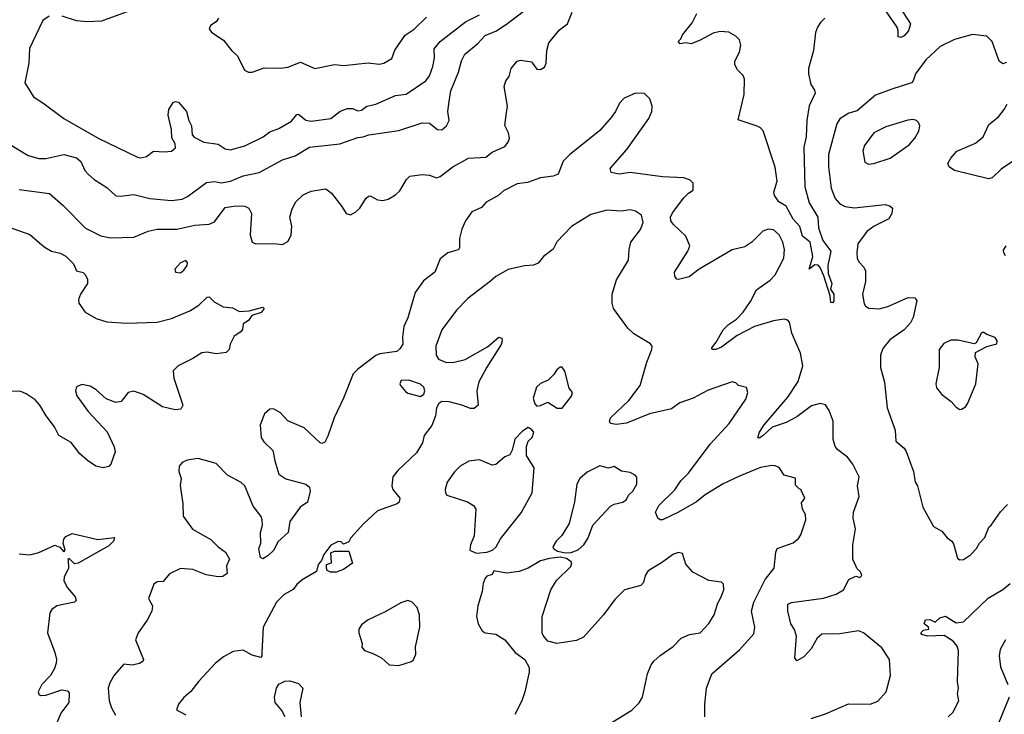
# Model space of a CAD drawing. Extents: x 1550320 to 1685906, y 509093 to 640511.
# Tile 512 of 532: x 1637618 to 1643113, y 629999 to 633877. Entities that reach past the tile are written whole.
import ezdxf

# ---------------------------------------------------------------- set-up
doc = ezdxf.new("R2010")
doc.units = 0

msp = doc.modelspace()

# ---------------------------------------------------------------- linework, layer by layer
at = {"layer": '0CON20XD'}
for points in [[(1638314.4, 633955.6), (1638075, 633868.9), (1637995, 633864.4), (1637935, 633871.1), (1637855, 633897.5)], [(1642528.3, 633948.3), (1642590, 633855), (1642578.6, 633815), (1642555, 633788), (1642535, 633778), (1642520.8, 633780.8), (1642520.8, 633815), (1642514.3, 633835), (1642438.2, 633945)], [(1637782.6, 633897.4), (1637746.9, 633873.1), (1637673.7, 633716.3), (1637670, 633635), (1637647.5, 633525), (1637695, 633445.8), (1637747, 633413), (1637864.7, 633324.7), (1638055.8, 633215), (1638275, 633108.9), (1638295, 633106.9)], [(1638295, 633106.9), (1638325, 633114), (1638365, 633143.8), (1638425, 633138.8), (1638465, 633143.8), (1638488, 633162), (1638486, 633185), (1638467, 633217), (1638465.4, 633265), (1638446.2, 633345), (1638451.2, 633375), (1638475, 633414.3), (1638485, 633420.6), (1638505, 633416.9), (1638550, 633365), (1638562.5, 633315), (1638577.3, 633285), (1638581.4, 633235), (1638591.1, 633221.1), (1638645, 633194.3), (1638725, 633181.9), (1638765, 633157.1), (1638795, 633150.8), (1638875, 633173.3), (1638977.3, 633222.7), (1639015, 633250.6), (1639065, 633269.4), (1639135, 633311.4), (1639165, 633348), (1639175, 633350), (1639215, 633316.4), (1639245, 633310.9), (1639353.8, 633326.2), (1639405.3, 633364.7), (1639445, 633381.8), (1639475, 633380.9), (1639505, 633369.1), (1639525, 633371.5), (1639555, 633393.8), (1639605, 633404.7), (1639715, 633454.5), (1639775, 633460.8), (1639885, 633535.6), (1639905.6, 633564.4), (1639924.7, 633615), (1639933.3, 633665), (1639931.1, 633715), (1639965.6, 633755), (1640105.6, 633865), (1640185, 633903.9)], [(1638465, 632868.2), (1638525, 632874.4), (1638555, 632890), (1638661.4, 632968.6), (1638705, 632973.5), (1638745, 632967.1), (1638795, 632975.5), (1638865, 633004.6), (1638955, 633023.6), (1639085, 633094.5), (1639155, 633116.9), (1639235, 633166.2), (1639405, 633183.9), (1639505, 633220), (1639535, 633222.5), (1639567.5, 633235), (1639735, 633259.5), (1639865, 633300.5), (1639905, 633298.6), (1639950, 633265), (1639975, 633262.9), (1640000, 633285), (1640015.8, 633315), (1640008, 633365), (1640015, 633420), (1640025, 633480), (1640067.3, 633585), (1640083.1, 633646.9), (1640103.3, 633685), (1640175, 633744.5), (1640215, 633789.6), (1640279.2, 633815), (1640343.1, 633856.9), (1640435, 633927.8)], [(1639085, 632622), (1639115, 632638.8), (1639132.5, 632675), (1639136.9, 632725), (1639125.8, 632775), (1639138.3, 632821.7), (1639159.5, 632860.5), (1639200.3, 632899.7), (1639245, 632919.2), (1639325, 632932), (1639335, 632928), (1639357.9, 632907.9), (1639416.2, 632835), (1639440, 632795), (1639465, 632788), (1639495, 632804), (1639516.2, 632825), (1639550.5, 632879.5), (1639565, 632892), (1639575, 632893.8), (1639615, 632870.6), (1639645, 632867.1), (1639674.4, 632875.6), (1639715, 632898.8), (1639739.1, 632920.9), (1639777.5, 632985), (1639795.7, 633004.3), (1639865, 633013.8), (1639905, 633008.8), (1639945, 632994.2), (1639965, 633002.5), (1640035, 633056), (1640122.5, 633105), (1640220.5, 633109.5), (1640255, 633137.5), (1640325, 633170), (1640345, 633193.3), (1640352.5, 633215), (1640346.2, 633245), (1640326.4, 633286.4), (1640333.3, 633345), (1640341.2, 633395), (1640321.1, 633505), (1640330.6, 633535), (1640349.1, 633560.9), (1640360.8, 633605), (1640394.7, 633645.3), (1640415, 633651.4), (1640475, 633641.2), (1640505, 633601.2), (1640525, 633598.8), (1640547.3, 633612.7), (1640556, 633635), (1640560, 633705), (1640572.1, 633747.9), (1640630.3, 633819.7), (1640675, 633853.3), (1640701.1, 633918.9)], [(1642111.5, 633885), (1642088.2, 633861.8), (1642070.4, 633835), (1642060, 633805), (1642048.1, 633705), (1642020.5, 633605), (1642020.5, 633575), (1642032.9, 633515), (1642054.3, 633484.3), (1642057.3, 633467.3), (1642024.6, 633395.4), (1642010.4, 633315), (1642006.7, 633223.3), (1641993.6, 633165), (1642000, 632945), (1642024.4, 632855), (1642071.6, 632775), (1642076.9, 632715), (1642100, 632645), (1642144.3, 632585), (1642128.8, 632505), (1642130.5, 632460.5), (1642150, 632405), (1642143.6, 632373.6), (1642161.9, 632345), (1642161.2, 632305), (1642155, 632296.7), (1642145, 632297.5), (1642141.4, 632335), (1642106.7, 632446.7), (1642085, 632494), (1642075, 632506), (1642055, 632508.8), (1642024, 632485), (1642044.2, 632555), (1642029.2, 632635), (1641987.8, 632667.8), (1641971.9, 632721.9), (1641935, 632764.4), (1641895, 632835.8), (1641855, 632859.5), (1641830.5, 632895), (1641827.8, 632915), (1641845.9, 632975), (1641833.5, 633053.5), (1641766.9, 633256.9), (1641753.4, 633273.4), (1641733.6, 633283.6), (1641627.5, 633317.5), (1641660.6, 633459.4), (1641664, 633545), (1641655.8, 633565.8), (1641625, 633596.7), (1641610, 633625), (1641610, 633645), (1641634.4, 633695.6), (1641643.1, 633735), (1641634.4, 633765), (1641614.4, 633785), (1641575, 633806.9), (1641528.1, 633811.9), (1641488.2, 633801.8), (1641415, 633762.5), (1641365, 633743.3), (1641335, 633747.5), (1641305, 633743.3), (1641292.5, 633755), (1641308.8, 633771.2), (1641316.4, 633793.6), (1641370.7, 633859.3), (1641397.9, 633912.1)], [(1638728, 633885), (1638714.4, 633865.6), (1638682.9, 633845), (1638675.5, 633825), (1638691.1, 633805), (1638755, 633763.8), (1638803, 633703), (1638833.3, 633675), (1638872.5, 633595), (1638895, 633584.3), (1638915, 633584.2)], [(1638915, 633584.2), (1638982.3, 633607.7), (1639075, 633605.8), (1639115, 633611.4), (1639185, 633640), (1639265, 633605.6), (1639375, 633627.1), (1639425, 633620.6), (1639563.2, 633636.8), (1639625, 633629.2), (1639650, 633635), (1639695, 633660), (1639712.6, 633707.4), (1639769.6, 633790.4), (1639820, 633825), (1639889.2, 633890.8)], [(1643125, 633638), (1643105, 633630), (1643085, 633646.2), (1643045.3, 633755.3), (1643015, 633784.4), (1642935, 633794.5), (1642835, 633767.5), (1642755, 633726.7), (1642675, 633653.5), (1642617.5, 633575), (1642604.6, 633535.4), (1642595.3, 633524.7), (1642485, 633488.8), (1642395, 633456.7), (1642291.5, 633368.5), (1642244.7, 633355.3), (1642195.4, 633324.6), (1642177.8, 633295), (1642132.3, 633125), (1642132.9, 633055), (1642147.2, 632937.2), (1642169.2, 632879.2), (1642195, 632848.6), (1642224.6, 632834.6), (1642276.6, 632826.6), (1642445.6, 632845.6), (1642475, 632838), (1642488.8, 632825), (1642486.2, 632795), (1642469.2, 632765), (1642387.5, 632725), (1642345, 632695.5), (1642296.5, 632625), (1642289.5, 632575), (1642292.2, 632545), (1642300.6, 632525), (1642329.2, 632495), (1642338.6, 632475), (1642337.8, 632415), (1642322.2, 632345), (1642330.9, 632290.9), (1642337.8, 632277.8), (1642356.6, 632266.6), (1642415, 632263.1), (1642463.7, 632276.3), (1642576.1, 632326.1), (1642613.9, 632323.9), (1642625, 632310), (1642603.8, 632215), (1642590, 632185), (1642554, 632145), (1642475, 632089.2), (1642435, 632041.2), (1642421.9, 632005), (1642421.4, 631935), (1642444.3, 631854.3), (1642459.4, 631709.4), (1642504.5, 631585.5), (1642507.5, 631525), (1642553.8, 631485), (1642565.6, 631465.6), (1642605.8, 631355), (1642616.2, 631295), (1642628, 631275), (1642658.6, 631155), (1642717.6, 631047.6), (1642765, 631021.1), (1642795, 630984), (1642821.2, 630965), (1642830.5, 630950.5), (1642851.7, 630871.7), (1642865, 630862)], [(1642035, 629975.8), (1642115, 630002), (1642243, 630057), (1642365, 630056.7), (1642407.2, 630072.8), (1642453.8, 630125), (1642478, 630215), (1642472, 630305), (1642430.5, 630370.5), (1642327.5, 630455), (1642300, 630465), (1642195, 630449.4), (1642095, 630446), (1642068, 630425), (1642035.8, 630365), (1641995, 630320.8), (1641955, 630297.5), (1641943.8, 630315), (1641954.2, 630435), (1641942.4, 630472.4), (1641921.9, 630505), (1641904.4, 630575), (1641905.7, 630614.3), (1641925, 630623.1), (1642105, 630648.5), (1642175, 630669.4), (1642216.2, 630695), (1642245, 630752.5), (1642285, 630770), (1642307, 630763), (1642317.5, 630775), (1642310, 630795), (1642291.7, 630811.7), (1642267.5, 630865), (1642268.6, 630945), (1642282.5, 631035), (1642269.2, 631095), (1642271.5, 631128.5), (1642303.3, 631215), (1642292.9, 631275), (1642303.8, 631325), (1642268.1, 631395), (1642238.1, 631435), (1642185, 631475.4), (1642169.3, 631495), (1642158.6, 631535), (1642158.9, 631635), (1642135, 631695.6), (1642115, 631726.4), (1642085, 631733.8), (1642037.8, 631722.2), (1641955, 631660.5), (1641895, 631629.1), (1641816.9, 631603.1), (1641765, 631554.4), (1641745, 631541.2), (1641737.5, 631545), (1641747.1, 631575), (1641772.1, 631615), (1641905, 631769.1), (1641962.9, 631857.1), (1641989.4, 631945), (1641976.6, 632015), (1641927.5, 632127.5), (1641915, 632188.8), (1641905, 632200), (1641885, 632204.4), (1641825, 632195.5), (1641719.2, 632165), (1641623.1, 632115), (1641535, 632049.6), (1641502.5, 632035), (1641482.5, 632035), (1641480, 632045), (1641505, 632076), (1641544.6, 632145), (1641574.5, 632175.5), (1641619.1, 632205), (1641656.2, 632245), (1641697, 632303), (1641730.6, 632369.4), (1641806.4, 632423.6), (1641835, 632452), (1641882.1, 632545), (1641886.9, 632595), (1641876.2, 632635), (1641856.6, 632676.6), (1641825, 632704.4), (1641795, 632707.8), (1641765, 632696.9), (1641704.6, 632635.4), (1641665, 632610), (1641595, 632593.1), (1641410, 632485), (1641355, 632441.1), (1641295, 632427.1), (1641285, 632429.5), (1641274.1, 632445), (1641272.3, 632467.7), (1641347.8, 632585), (1641358.1, 632615), (1641335, 632668), (1641264.4, 632735), (1641252.2, 632755), (1641249.4, 632775), (1641260.9, 632799.1), (1641325, 632883.3), (1641350.7, 632909.3), (1641377.5, 632925), (1641377.5, 632965), (1641360.7, 632980.7), (1641325, 632993.8), (1641205, 632999.5), (1641025, 633023.6), (1640964.3, 633014.3), (1640920, 633025), (1640914.2, 633045.8), (1641006.7, 633153.3), (1641130, 633325), (1641145.7, 633365), (1641147.1, 633395), (1641135.4, 633435.4), (1641104.5, 633464.5), (1641055, 633466.5), (1640991.4, 633438.6), (1640965, 633412), (1640943.1, 633365), (1640919.1, 633330.9), (1640855, 633259.2), (1640687, 633123), (1640651.9, 633088.1), (1640622.5, 633015), (1640596.1, 633003.9), (1640525, 632993.8), (1640452.3, 632967.7), (1640395, 632960), (1640317.7, 632922.3), (1640285.7, 632894.3), (1640220.9, 632859.1), (1640195, 632828.8), (1640141.2, 632805), (1640106, 632755), (1640085, 632707.5), (1640072, 632655), (1640073.3, 632605), (1640067.3, 632592.7), (1640051.7, 632588.3), (1640007.5, 632575), (1639965, 632542.5), (1639935, 632467.5), (1639871.3, 632418.7), (1639825, 632353.3), (1639785, 632212.5), (1639761.2, 632165), (1639754, 632105), (1639756, 632065), (1639740.5, 632039.5), (1639722.5, 632025), (1639628.1, 632011.9), (1639605, 632002.5), (1639505, 631926), (1639480, 631900), (1639425, 631763.3), (1639372.9, 631655), (1639338.8, 631551.2), (1639321.1, 631518.9), (1639305, 631511.4), (1639295, 631515.7), (1639205, 631598), (1639115, 631637.5), (1639073, 631683), (1639035, 631703.8), (1639015, 631703.3), (1638985, 631676.7), (1638960, 631615), (1638966, 631545), (1638980.3, 631520.3), (1639031.2, 631471.2), (1639041.4, 631415), (1639065, 631340), (1639103.4, 631313.4), (1639215, 631284.2), (1639235, 631266.7), (1639238.9, 631245), (1639225, 631184.4), (1639184, 631155), (1639125.7, 631075), (1639116, 631015), (1639058.3, 630961.7), (1639036.2, 630915), (1639005, 630886.7), (1638975, 630866.7), (1638961.2, 630875), (1638953.6, 630923.6), (1638963.8, 630955), (1638962, 631015), (1638972.9, 631055), (1638971.9, 631085), (1638965, 631103.8), (1638921.5, 631161.5), (1638875.5, 631275), (1638854, 631294), (1638777.1, 631335), (1638715, 631399.2), (1638615, 631426.9), (1638552.4, 631417.6), (1638525.7, 631404.3), (1638508.8, 631385), (1638506.2, 631355), (1638519.2, 631315), (1638513.2, 631276.8), (1638529.4, 631175), (1638530.6, 631105), (1638582.2, 631032.2), (1638685.4, 630975.4), (1638725, 630933.8), (1638766.7, 630905), (1638790, 630865), (1638772.3, 630827.7), (1638776.7, 630785), (1638752.3, 630767.7), (1638725, 630766), (1638658.8, 630778.8), (1638585, 630807.5), (1638515, 630814), (1638455, 630783.3), (1638418.6, 630741.4), (1638385, 630738), (1638366.2, 630725), (1638337.1, 630645), (1638359.2, 630605), (1638355.8, 630575), (1638330, 630525), (1638279.2, 630455), (1638264, 630415), (1638309.4, 630305), (1638305, 630294.2), (1638286.3, 630283.7), (1638245, 630274.5), (1638200.3, 630279.7), (1638145, 630218.6), (1638121.2, 630175), (1638112.7, 630145), (1638117.5, 630075), (1638130.6, 630035), (1638153.1, 629995)], [(1643165, 633088.9), (1643095, 633041.9), (1643046.1, 632993.9), (1643025, 632988.1), (1642834.6, 633034.6), (1642806, 633055), (1642797.5, 633075), (1642814.2, 633105), (1642847.5, 633142.5), (1642952.3, 633187.7), (1642995, 633223.1), (1643005, 633243.3), (1643027.2, 633292.8), (1643081.4, 633335), (1643112.5, 633375), (1643130, 633405)], [(1642355, 633071.4), (1642385, 633074.3), (1642475.4, 633104.6), (1642582, 633178), (1642614.2, 633215), (1642636, 633255), (1642641.2, 633285), (1642635, 633302.5), (1642623.8, 633313.8), (1642605, 633320), (1642575, 633316.7), (1642451.7, 633278.3), (1642385, 633245.6), (1642332.2, 633175), (1642323.3, 633145), (1642335, 633081.2), (1642355, 633071.4)], [(1637562.2, 633182.2), (1637665, 633119.2), (1637725, 633102.9), (1637765, 633102.9), (1637865, 633124.5), (1637935, 633106.7), (1637960, 633085), (1637982.5, 633035), (1638002.4, 633012.4), (1638033.3, 632985), (1638105, 632940.8), (1638155, 632894), (1638181.7, 632891.7), (1638255, 632900.8), (1638345, 632879.1), (1638465, 632868.2)], [(1637615, 632929.2), (1637785, 632906.5), (1637860.5, 632840.5), (1637985, 632713.3), (1638070.6, 632670.6), (1638125, 632658.8), (1638255, 632663.6), (1638335, 632696.2), (1638385, 632708.2), (1638495, 632707.7), (1638595, 632730.9), (1638675, 632735.5), (1638705, 632749.2), (1638765, 632829.4), (1638825, 632838.5), (1638875, 632836.9), (1638896.2, 632825), (1638912.5, 632795), (1638904.4, 632675), (1638915.9, 632635.9), (1638933.3, 632626.7), (1639035, 632628.1), (1639085, 632622)], [(1641442.7, 629985), (1641441.4, 630055), (1641450.8, 630145), (1641480.6, 630225), (1641635, 630358.6), (1641715, 630448.8), (1641721.1, 630485), (1641702.2, 630575), (1641714.5, 630625), (1641778.2, 630751.8), (1641828.8, 630815), (1641838, 630905), (1641845.9, 630924.1), (1641935, 630956.2), (1641965, 630981.2), (1641977.9, 631002.1), (1642005.8, 631085.8), (1642004.1, 631114.1), (1641986.7, 631145), (1641980.7, 631179.3), (1642000, 631205), (1641977.5, 631255), (1641967.5, 631257.5), (1641948.3, 631278.3), (1641948, 631318), (1641884.3, 631334.3), (1641857.2, 631377.2), (1641835, 631386.9), (1641815, 631387.5), (1641753.3, 631376.7), (1641635, 631329.1), (1641545, 631286.8), (1641443.1, 631225), (1641395.4, 631184.6), (1641295, 631128.2), (1641205, 631084.4), (1641192.5, 631085), (1641178.8, 631095), (1641167.3, 631127.3), (1641185.4, 631165), (1641275, 631253.1), (1641307.4, 631302.6), (1641350, 631345), (1641472.1, 631507.9), (1641578, 631622), (1641670.9, 631759.1), (1641682, 631795), (1641673.8, 631823.8), (1641630, 631835), (1641615, 631850), (1641595, 631855.8), (1641460.2, 631809.8), (1641376.2, 631765), (1641302.6, 631737.4), (1641255, 631705.5), (1641132.7, 631677.3), (1641005, 631624.6), (1640947.1, 631617.1), (1640915, 631623.3), (1640910, 631635), (1640916, 631655), (1641018.5, 631751.5), (1641081.4, 631835), (1641117.8, 631965), (1641146, 632035), (1641148, 632055), (1641137.9, 632067.9), (1641045, 632122.9), (1641011.9, 632155), (1640932.9, 632265), (1640924.5, 632294.5), (1640924.4, 632344.4), (1640948.1, 632425), (1641015.5, 632534.5), (1641018.9, 632595), (1641029.4, 632635), (1641083.7, 632706.3), (1641098.5, 632745), (1641088.9, 632785), (1641055, 632808.8), (1641025, 632816.1), (1640975, 632808.5), (1640895, 632812.9), (1640805, 632788.9), (1640697.9, 632722.1), (1640615, 632636.9), (1640595, 632595.6), (1640540.8, 632555), (1640512.3, 632517.7), (1640485, 632506.2), (1640435, 632502.5), (1640345, 632482.9), (1640275, 632443.1), (1640245, 632417.8), (1640119.9, 632320.1), (1640055.3, 632254.7), (1639974.5, 632145), (1639940, 632055), (1639942.5, 632005), (1639955, 631981.9), (1639995, 631964.5), (1640035, 631963.1), (1640105, 631980), (1640229.7, 632050.3), (1640292.5, 632105), (1640308.3, 632098.3), (1640311.2, 632085), (1640305, 632063.3), (1640225, 631938), (1640181.4, 631855), (1640170, 631805), (1640176, 631725), (1640155, 631706.2), (1640135, 631706), (1640085, 631726), (1640014.1, 631744.1), (1639974.2, 631745.8), (1639957.5, 631735), (1639945, 631710), (1639938, 631665), (1639918.5, 631611.5), (1639876, 631555), (1639865.7, 631515), (1639831.8, 631458.2), (1639728.9, 631361.1), (1639701.4, 631325), (1639694.4, 631275), (1639701.4, 631255), (1639739.2, 631205), (1639735.8, 631184.2), (1639725, 631174), (1639615.5, 631134.5), (1639537, 631063), (1639466, 630985), (1639455, 630962.5), (1639425, 630950), (1639412.5, 630962.5), (1639395, 630963.3), (1639355, 630943.8), (1639315, 630892), (1639301.9, 630858.1), (1639284.5, 630835), (1639274.2, 630795.8), (1639195, 630749.2), (1639165, 630724.4), (1639145, 630695.7), (1639095, 630668.8), (1639051.4, 630625), (1638976.8, 630485), (1638970, 630345), (1638970, 630325), (1638963.3, 630316.7), (1638915, 630328.8), (1638865, 630358), (1638810, 630350), (1638755, 630320.6), (1638711.4, 630285), (1638617.1, 630185), (1638572.6, 630127.4), (1638535, 630093.3), (1638504, 630055), (1638492.5, 630025), (1638545, 629996)], [(1637495, 632740.8), (1637675, 632678.8), (1637755, 632609.2), (1637795, 632585.7), (1637845, 632573.1), (1637875, 632557.1), (1637918.2, 632515), (1637934.4, 632474.4), (1637972.5, 632465), (1637984.1, 632454.1), (1637997.1, 632427.1), (1637996, 632405), (1637956.7, 632345), (1637946.7, 632315), (1637948.8, 632295), (1637984.5, 632244.5), (1638045, 632208.5), (1638105, 632191.1), (1638215, 632183.2), (1638385, 632188.9), (1638465, 632208.2), (1638568, 632252), (1638617.3, 632282.7), (1638665, 632327.5), (1638675, 632330), (1638702.7, 632302.7), (1638754.1, 632274.1), (1638805, 632268.8), (1638845, 632247.5), (1638898.3, 632251.7), (1638975, 632272.5), (1638982.5, 632265), (1638965, 632243.3), (1638914, 632226), (1638895, 632197.5), (1638865, 632180), (1638861.7, 632148.3), (1638852.5, 632135), (1638815, 632110), (1638792.5, 632065), (1638786.7, 632035), (1638770.7, 632019.3), (1638715, 632012), (1638665, 632021.4), (1638635, 632018.1), (1638585, 631985.7), (1638503.3, 631945), (1638475, 631916.7), (1638478, 631875), (1638528.8, 631725), (1638517, 631703), (1638485, 631698.8), (1638415, 631716.2), (1638307.5, 631785), (1638255, 631804.2), (1638223.3, 631795), (1638183.6, 631746.4), (1638155, 631740), (1638101.2, 631761.2), (1638045, 631811.2), (1638011.7, 631831.7), (1637965, 631840.6), (1637935, 631828), (1637928.9, 631805), (1637938, 631778), (1638000.5, 631690.5), (1638106, 631576), (1638145, 631493.3), (1638150.8, 631465), (1638126.7, 631395), (1638115, 631382.5), (1638085, 631376.2), (1638042.5, 631385), (1637995.9, 631415.9), (1637954.3, 631454.3), (1637905, 631515.8), (1637836.2, 631555), (1637812.5, 631605), (1637765.7, 631665), (1637731.1, 631725), (1637704.2, 631755), (1637655, 631788.1), (1637625, 631801.4), (1637565, 631804.2)], [(1643119.7, 632559.7), (1643110, 632575), (1643109.5, 632590.5), (1643123.8, 632615)], [(1638515, 632464), (1638535, 632478.8), (1638552, 632505), (1638555, 632520), (1638545, 632533.3), (1638515, 632520), (1638483.8, 632485), (1638487, 632467), (1638515, 632464)], [(1642865, 631701.2), (1642875, 631703.3), (1642896.7, 631715), (1642908.3, 631731.7), (1642954.2, 631845), (1642967.1, 631955), (1642951.2, 631995), (1642951.7, 632018.3), (1643015, 632053.3), (1643071.7, 632068.3), (1643072.5, 632085), (1643063, 632103), (1643015, 632120), (1642995, 632133.3), (1642983.8, 632125), (1642956.1, 632073.9), (1642945, 632066.7), (1642855, 632087.1), (1642815, 632087.5), (1642775, 632070), (1642750, 632035), (1642749.2, 631935), (1642731.4, 631845), (1642735, 631822.5), (1642763.8, 631785), (1642816.7, 631745), (1642845, 631713.8), (1642865, 631701.2)], [(1640645, 631708), (1640697.5, 631775), (1640702.5, 631795), (1640685, 631820), (1640660, 631915), (1640646.4, 631936.4), (1640635, 631937.5), (1640615, 631922.5), (1640597.5, 631895), (1640567.5, 631865), (1640525, 631846.7), (1640502.5, 631825), (1640483.3, 631765), (1640493, 631733), (1640505, 631720), (1640525, 631722.5), (1640565, 631742.5), (1640618.3, 631708.3), (1640645, 631708)], [(1639855, 631773.3), (1639873, 631787), (1639880, 631805), (1639873.8, 631825), (1639855, 631842.5), (1639790, 631865), (1639747, 631863), (1639740, 631845), (1639742.5, 631835), (1639771.2, 631801.2), (1639785, 631792), (1639855, 631773.3)], [(1640165, 630899.2), (1640225, 630904.2), (1640256.7, 630915), (1640278, 630935), (1640301.2, 630978.8), (1640416.7, 631123.3), (1640478.1, 631235), (1640489.2, 631375), (1640447.5, 631445), (1640447.5, 631495), (1640456.4, 631523.6), (1640477.5, 631545), (1640487.5, 631575), (1640475, 631590), (1640455, 631600), (1640425, 631580), (1640381.2, 631535), (1640367, 631473), (1640353, 631447), (1640325, 631437.5), (1640275.8, 631394.2), (1640255, 631390), (1640185, 631420.8), (1640125, 631412.2), (1640076.2, 631383.8), (1640045, 631352.5), (1640003.1, 631295), (1639991.9, 631255), (1639994.4, 631235), (1640002.7, 631222.7), (1640117.5, 631185), (1640150, 631165), (1640163.8, 631145), (1640154, 630995), (1640134, 630945), (1640131.2, 630915), (1640165, 630899.2)], [(1640665, 630900), (1640695, 630902.5), (1640735, 630918), (1640766.2, 630945), (1640790, 630985), (1640816.7, 631055), (1640915, 631161.2), (1640935, 631173.3), (1640985, 631184), (1641005, 631198.8), (1641016.4, 631223.6), (1641040, 631245), (1641062, 631285), (1641063, 631323), (1641052.5, 631335), (1641025, 631348.8), (1640976.1, 631356.1), (1640935, 631383.3), (1640905, 631374.2), (1640855.9, 631385.9), (1640785, 631352), (1640744, 631315), (1640728, 631285), (1640714.2, 631185.8), (1640683.8, 631065), (1640643.2, 630996.8), (1640612, 630965), (1640593.8, 630935), (1640596.7, 630925), (1640619.5, 630909.5), (1640665, 630900)], [(1642865, 630862), (1642885, 630864.2), (1642925, 630890), (1642958.8, 630925), (1642973.8, 630955), (1643003.6, 630986.4), (1643026, 631044), (1643040, 631055), (1643091.1, 631128.9), (1643130.3, 631169.7)], [(1637615, 630894.4), (1637675, 630890), (1637725, 630901.9), (1637815, 630943.3), (1637842.6, 630932.6), (1637865, 630906.7), (1637871.2, 630915), (1637861.1, 630955), (1637865, 630976.7), (1637875, 630992), (1637910.5, 631009.5), (1638055, 630975.7), (1638146.4, 630986.4), (1638141.2, 630965), (1638115, 630939.2), (1637945, 630843.1), (1637925, 630840), (1637895, 630868.8), (1637887.5, 630865), (1637889.2, 630859.2), (1637891.1, 630815), (1637865.6, 630765), (1637864.5, 630744.5), (1637884.2, 630705), (1637927.5, 630655), (1637933.3, 630635), (1637924, 630626), (1637825, 630604.4), (1637797.5, 630585), (1637787.1, 630565), (1637772.9, 630455), (1637814.5, 630344.5), (1637823.1, 630305), (1637821.4, 630285), (1637812.5, 630255), (1637790, 630215), (1637742, 630165), (1637722, 630125), (1637725, 630112.5), (1637735, 630104), (1637765, 630106), (1637854.1, 630135.9), (1637885, 630131.2), (1637895, 630120), (1637892, 630065), (1637847.5, 630005), (1637827.5, 629955)], [(1639385, 630792.5), (1639352.7, 630792.7), (1639335, 630802.5), (1639330, 630815), (1639330, 630835), (1639357.5, 630845), (1639355, 630900), (1639375, 630910), (1639455, 630910), (1639475, 630842.5), (1639425, 630808), (1639385, 630792.5)], [(1640905, 629942), (1641035, 630022), (1641075, 630063.3), (1641094.2, 630095.8), (1641121.9, 630225), (1641142.5, 630275), (1641158, 630295), (1641192.6, 630327.4), (1641265, 630378), (1641310, 630425), (1641356, 630444), (1641415, 630454.4), (1641463.6, 630506.4), (1641493.1, 630555), (1641512.2, 630615), (1641535, 630660), (1641547.5, 630695), (1641546.7, 630725), (1641535, 630736.2), (1641465, 630746.7), (1641375, 630793.3), (1641335, 630837.5), (1641316.4, 630896.4), (1641295, 630902.5), (1641266.2, 630893.8), (1641200, 630845), (1641125, 630800.6), (1641108.9, 630775), (1641100, 630735), (1641085, 630718), (1640994.3, 630695), (1640939.8, 630640.2), (1640876.2, 630553.8), (1640765, 630429.2), (1640725, 630410.8), (1640615, 630393.8), (1640565, 630407.5), (1640539.3, 630439.3), (1640533.3, 630455), (1640533.9, 630546.1), (1640583.3, 630695), (1640614.1, 630745.9), (1640693.8, 630825), (1640700, 630845), (1640695, 630851.2), (1640669.1, 630869.1), (1640635, 630876.2), (1640575, 630868.6), (1640524.5, 630855.5), (1640456.7, 630815), (1640405, 630795.8), (1640335, 630788), (1640265, 630800), (1640255, 630780), (1640225, 630770), (1640215, 630760), (1640205, 630730), (1640198.8, 630685), (1640174.3, 630605), (1640168, 630545), (1640176.2, 630505), (1640200, 630465), (1640215, 630453.3), (1640275, 630446.2), (1640325.9, 630415.9), (1640382.5, 630345), (1640437.5, 630305), (1640460.7, 630260.7), (1640462, 630235), (1640438, 630125), (1640420, 630075), (1640381.2, 629998.8)], [(1642800, 629985), (1642825, 630010), (1642860, 630075), (1642851.2, 630115), (1642856.7, 630145), (1642852, 630182), (1642856.7, 630353.3), (1642850, 630380), (1642828, 630408), (1642778.3, 630438.3), (1642685, 630436), (1642652.5, 630445), (1642647.5, 630455), (1642661.7, 630468.3), (1642692.5, 630475), (1642690, 630485), (1642666.7, 630505), (1642672.5, 630527.5), (1642698, 630528), (1642726.4, 630513.6), (1642753, 630537), (1642785, 630546.7), (1642845, 630510), (1642885, 630516), (1643022.4, 630647.6), (1643105, 630696.8), (1643145, 630730.4)], [(1639735, 630272.5), (1639805, 630293.3), (1639816.1, 630303.9), (1639828.8, 630335), (1639826.4, 630376.4), (1639850.8, 630485), (1639848.9, 630555), (1639836, 630595), (1639808.8, 630625), (1639785, 630633.8), (1639745, 630622), (1639658.5, 630571.5), (1639562.6, 630527.4), (1639525, 630498.8), (1639511.2, 630475), (1639510, 630455), (1639530, 630395), (1639527.5, 630375), (1639542.5, 630355), (1639589.5, 630339.5), (1639637.5, 630315), (1639680, 630275), (1639735, 630272.5)], [(1643118.9, 630415), (1643089.8, 630360.2), (1643083.6, 630325), (1643092.7, 630265), (1643132.1, 630165)], [(1639100, 629985), (1639080.8, 630020.8), (1639044.4, 630065), (1639040.4, 630095), (1639052.1, 630145), (1639065, 630167.5), (1639097.5, 630185), (1639125, 630186.5), (1639175, 630170.8), (1639198, 630145), (1639182, 630065), (1639189.2, 629985)], [(1643139.6, 630095), (1643079.2, 629945)]]:
    msp.add_lwpolyline(points, dxfattribs=at)

doc.saveas('drawing.dxf')
